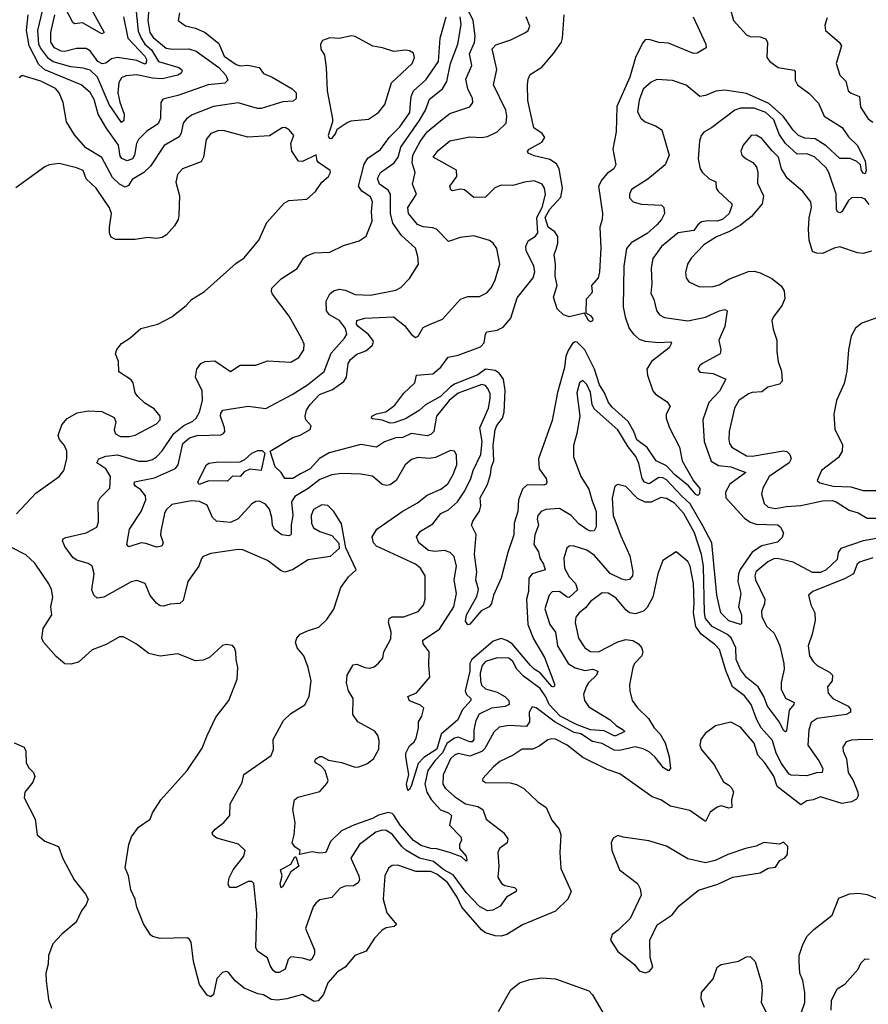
# Model space of a CAD drawing. Extents: x 1690054 to 1842981, y 782881 to 914114.
# Tile 352 of 656: x 1744553 to 1748911, y 903245 to 908300. Entities that reach past the tile are written whole.
import ezdxf

# ---------------------------------------------------------------- set-up
doc = ezdxf.new("R2010")
doc.units = 0

msp = doc.modelspace()

# ---------------------------------------------------------------- linework, layer by layer
at = {"layer": '0CON10XD'}
for points in [[(1745141.6, 908425), (1745161.7, 908241.7), (1745176.1, 908205), (1745196.2, 908175), (1745230.3, 908145), (1745265, 908085.7), (1745370.8, 908055), (1745384.2, 908045), (1745387.5, 908035), (1745382.5, 908025), (1745364.2, 908015), (1745285, 907997.1), (1745235, 907999.2), (1745155, 908017), (1745098.3, 908011.7), (1745075, 908000.9), (1745062, 907978), (1745057.3, 907925), (1745067, 907877), (1745089.1, 907815), (1745087.3, 907782.7), (1745075, 907772), (1745012.5, 907865), (1744953.2, 908005), (1744915, 908040.7), (1744878.5, 908051.5), (1744815, 908057.7), (1744725, 908083.6), (1744700.8, 908100.8), (1744660.3, 908155), (1744651.2, 908175), (1744646.3, 908245), (1744670.6, 908345)], [(1744920, 908355), (1744986.2, 908233.8), (1744975, 908226.7), (1744875, 908284.4), (1744835, 908279.5), (1744825.8, 908285), (1744764.7, 908404.7)], [(1747490.5, 905835), (1747513.7, 905775), (1747513, 905697), (1747503.4, 905676.6), (1747485, 905674.7), (1747465, 905681.9), (1747425, 905712.5), (1747384.6, 905755), (1747325, 905789.7), (1747255, 905784.6), (1747231.4, 905775), (1747213.2, 905755), (1747210, 905735), (1747217.1, 905705), (1747197.7, 905655), (1747193.2, 905605), (1747217.8, 905567.8), (1747224.8, 905535), (1747242.3, 905505), (1747250.9, 905475), (1747185, 905454.6), (1747167, 905433), (1747166.5, 905365), (1747155.6, 905325), (1747161.6, 905195), (1747190.7, 905120.7), (1747248.2, 905025), (1747300.4, 904885), (1747295, 904872.9), (1747285, 904876.7), (1747225, 904947.6), (1747195, 904965.2), (1747175.6, 904985), (1747082.3, 905095), (1747055, 905113.7), (1747025, 905123.2), (1746985, 905109.1), (1746874.1, 905015.9), (1746864.9, 904995.1), (1746864.6, 904955), (1746840.2, 904855), (1746846.9, 904835), (1746869.5, 904815), (1746869.6, 904805), (1746825, 904754.7), (1746802.5, 904705), (1746717.3, 904632.7), (1746695, 904554.2), (1746628.4, 904511.6), (1746598.9, 904481.1), (1746565, 904370), (1746555, 904347.5), (1746547, 904343), (1746538.8, 904375), (1746552, 904425), (1746535.3, 904515), (1746536.6, 904535), (1746555, 904571.9), (1746578.2, 904591.8), (1746588.3, 904611.7), (1746601.2, 904665), (1746600.5, 904695), (1746618.7, 904725), (1746627.7, 904765), (1746610.9, 904780.9), (1746555, 904802.7), (1746546.7, 904825), (1746590.6, 904845), (1746659.5, 904925), (1746653.2, 904985), (1746656.4, 905055), (1746625, 905095.6), (1746622.6, 905115), (1746709.6, 905170.4), (1746782.2, 905285), (1746795.3, 905354.7), (1746784.1, 905425), (1746795.4, 905495), (1746783.8, 905543.8), (1746762.9, 905565), (1746735, 905574.7), (1746685, 905570.2), (1746652.9, 905575), (1746603.5, 905615), (1746590, 905645), (1746610.6, 905675), (1746675, 905711.5), (1746715, 905764.5), (1746755, 905783.1), (1746800.9, 905825), (1746839.5, 905880.5), (1746870.2, 905945), (1746881.2, 905985), (1746921.5, 906068.5), (1746927.5, 906135), (1746915.2, 906205), (1746960.9, 906305), (1746969.5, 906355), (1746968.9, 906378.9), (1746957.3, 906407.3), (1746945, 906422.1), (1746926.3, 906426.3), (1746805, 906383.4), (1746758.4, 906345), (1746693.4, 906265), (1746679.6, 906185), (1746665, 906170.4), (1746645, 906164), (1746562.5, 906175), (1746521.2, 906155), (1746485, 906153.1), (1746426.8, 906133.2), (1746385.3, 906104.7), (1746305, 906118.9), (1746143, 906077), (1746092.3, 906047.7), (1746045, 905993.6), (1745995, 905968.6), (1745955, 905944.6), (1745913.8, 905943.8), (1745895.6, 905975.6), (1745864.3, 906005), (1745840, 906085), (1745955, 906155.6), (1745993.6, 906166.4), (1746045, 906196.7), (1746049.2, 906215), (1746023.1, 906245), (1746018.2, 906265), (1746025.9, 906295), (1746045, 906323.6), (1746093.3, 906375), (1746158.6, 906401.4), (1746217.4, 906442.6), (1746230.4, 906465), (1746239.5, 906535), (1746251.9, 906555), (1746285, 906583.3), (1746329.7, 906600.3), (1746363.1, 906626.9), (1746370, 906645), (1746366.4, 906655), (1746342.7, 906685), (1746290.8, 906725), (1746283.3, 906736.7), (1746283.7, 906756.3), (1746325, 906767.3), (1746473.3, 906775), (1746529.2, 906729.2), (1746565, 906683.1), (1746585, 906669.2), (1746600, 906675), (1746625, 906720), (1746657.5, 906735), (1746725, 906762), (1746816.9, 906865), (1746855, 906878.4), (1746915, 906879.5), (1746952.5, 906897.5), (1746975, 906925.7), (1746994.5, 906965), (1747019.5, 907045), (1747003.6, 907125), (1746985, 907151.9), (1746966.1, 907166.1), (1746885, 907189.6), (1746815, 907181.8), (1746755, 907161.1), (1746694, 907224), (1746675, 907231.5), (1746625, 907236.2), (1746595, 907249.2), (1746550.4, 907305), (1746546.5, 907335), (1746590.9, 907405), (1746569.5, 907455), (1746583.6, 907515), (1746567.8, 907565), (1746571.1, 907605), (1746609.6, 907675), (1746645, 907724.1), (1746705, 907774.2), (1746761.8, 907818.2), (1746865, 907852.2), (1746879.5, 907875), (1746878.5, 907895), (1746853.5, 907945), (1746844.7, 907995), (1746874.6, 908065), (1746863.3, 908125), (1746887.9, 908182.1), (1746891.9, 908215), (1746880.9, 908295), (1746838.1, 908385)], [(1745374.3, 908335), (1745366.2, 908295), (1745405, 908268.1), (1745455, 908256.7), (1745505, 908233.5), (1745575, 908178.2), (1745603.4, 908113.4), (1745665, 908070.7), (1745685, 908063.4), (1745725, 908066.9), (1745782, 908055), (1745805, 908023.4), (1745848.6, 908005), (1745952.5, 907945), (1745972.5, 907925), (1745972, 907895), (1745957.8, 907882.2), (1745905, 907878.4), (1745793.4, 907843.4), (1745773.7, 907843.7), (1745675, 907872.8), (1745547.5, 907855), (1745438.6, 907811.4), (1745409.7, 907790.3), (1745391.7, 907768.3), (1745382.4, 907717.6), (1745371.5, 907698.5), (1745295, 907653.6), (1745225, 907548.7), (1745191.2, 907515), (1745130.6, 907479.4), (1745111.5, 907448.5), (1745095, 907440.9), (1745065, 907455.2), (1745029.8, 907489.8), (1744975, 907591.8), (1744892.7, 907642.7), (1744835, 907708.1), (1744792.5, 907775), (1744776.1, 907875), (1744756.3, 907925), (1744737, 907947), (1744661.2, 907985), (1744565, 908013.1), (1744549.3, 908000.7)], [(1745216, 908355), (1745211.1, 908295), (1745220.4, 908235), (1745238.5, 908208.5), (1745305, 908153), (1745337.9, 908147.9), (1745420.9, 908150.9), (1745458.8, 908138.8), (1745575.3, 908055), (1745611.3, 908015), (1745621.1, 907988.9), (1745606.8, 907973.2), (1745521.2, 907965), (1745365, 907910), (1745288.5, 907891.5), (1745278.1, 907875), (1745275.9, 907794.1), (1745263.3, 907765), (1745205, 907726.9), (1745162.9, 907685), (1745152.7, 907665), (1745143, 907605), (1745132.8, 907585), (1745105, 907575.3), (1745076.7, 907586.7), (1745069, 907599), (1745059.8, 907655), (1744996.4, 907745), (1744955.6, 907815.6), (1744935, 907890), (1744915, 907926.2), (1744867.8, 907965), (1744682.2, 908042.2), (1744650.4, 908070.4), (1744601.5, 908165), (1744587.4, 908245), (1744595.8, 908325)], [(1748199.4, 908365), (1748218.8, 908295), (1748285, 908221.4), (1748305, 908214.4), (1748355, 908211.9), (1748385, 908201.2), (1748392.9, 908182.9), (1748390, 908105), (1748405.8, 908085), (1748448, 908055), (1748530, 908040), (1748534.6, 908034.6), (1748535, 907990), (1748546.9, 907965), (1748605, 907923.1), (1748655, 907871.5), (1748685, 907804.4), (1748777.1, 907747.1), (1748809, 907699), (1748854.5, 907655), (1748895.2, 907575), (1748899.6, 907525), (1748895, 907508.8), (1748885, 907511.9), (1748875.6, 907525), (1748870.8, 907555), (1748851.8, 907571.8), (1748817.9, 907587.9), (1748765, 907587.8), (1748695, 907652.2), (1748638.3, 907688.3), (1748585, 907691.4), (1748552.1, 907705), (1748525, 907732.5), (1748474.5, 907805), (1748399.5, 907869.5), (1748285, 907920.5), (1748175, 907938), (1748127.1, 907932.9), (1748075, 907910.4), (1748045, 907905.4), (1747975, 907964.4), (1747905, 907987.5), (1747825, 907992.9), (1747795, 907978.7), (1747755, 907942.9), (1747734, 907886), (1747725, 907827.5), (1747743.1, 907795), (1747765, 907775.6), (1747818, 907755), (1747850.8, 907735), (1747888.2, 907605), (1747867.8, 907555), (1747778.3, 907481.7), (1747695, 907427.5), (1747684.3, 907405), (1747684.3, 907385), (1747703.8, 907365), (1747745, 907352.2), (1747848.1, 907348.1), (1747861.2, 907335), (1747864, 907305), (1747849.4, 907275), (1747825, 907246.9), (1747775, 907203.1), (1747693.1, 907155), (1747669.6, 907125), (1747654.8, 907035), (1747652.4, 906825), (1747661.8, 906775), (1747682.7, 906715), (1747705.4, 906685), (1747735, 906660), (1747765, 906649.8), (1747835, 906641.9), (1747895.4, 906645.4), (1747900, 906640), (1747887.8, 906615), (1747796.9, 906545), (1747774.3, 906505), (1747776.9, 906475), (1747803.8, 906393.8), (1747818.1, 906378.1), (1747878.2, 906338.2), (1747894, 906315), (1747872.9, 906275), (1747873.3, 906255), (1747890, 906205), (1747942, 906105), (1747955.5, 906035), (1748012.6, 905932.6), (1748045, 905893.8), (1748044.3, 905865), (1748035, 905857.8), (1748025, 905862.3), (1747987.5, 905907.5), (1747915, 905964.8), (1747875, 906010), (1747821.8, 906035), (1747775, 906103.5), (1747722.5, 906142.5), (1747706.6, 906186.6), (1747677.1, 906237.1), (1747595, 906311), (1747577.5, 906335), (1747557, 906385), (1747530.7, 906425), (1747505.1, 906505), (1747455, 906605.3), (1747415.7, 906645), (1747405, 906646.5), (1747392.4, 906637.6), (1747371.6, 906605)], [(1745085.2, 908315), (1745108.7, 908205), (1745195, 908113.5), (1745203.9, 908095), (1745203, 908077), (1745195, 908071.3), (1745155, 908090.5), (1745055, 908105.2), (1745025, 908098.6), (1744995, 908076.2), (1744976.5, 908073.5), (1744953.6, 908085), (1744915, 908140.8), (1744895, 908152.2), (1744845, 908152.4), (1744785, 908137.2), (1744765, 908138.3), (1744731.9, 908155), (1744712.7, 908185), (1744713.3, 908235), (1744733.4, 908325)], [(1748935, 905536.5), (1748865, 905515.6), (1748854.3, 905505), (1748834.6, 905455.4), (1748791.7, 905431.7), (1748626.7, 905365), (1748603.8, 905345), (1748615, 905296.7), (1748635.6, 905255), (1748637.8, 905215), (1748623.1, 905145), (1748601.5, 905085), (1748609.1, 905035), (1748627.3, 905005), (1748647.8, 904985), (1748710.9, 904950.9), (1748726.7, 904935), (1748725.6, 904905), (1748701.9, 904875), (1748705, 904842.5), (1748728.6, 904815), (1748808.2, 904775), (1748820.2, 904760.2), (1748819.6, 904745), (1748797.5, 904732.5), (1748647.9, 904712.1), (1748618.4, 904691.6), (1748606.4, 904655), (1748600, 904575), (1748657.3, 904495), (1748676.9, 904455), (1748674.6, 904435.4), (1748645, 904433.6), (1748595, 904418.9), (1748515, 904421.9), (1748505, 904427.5), (1748465, 904481.8), (1748437.3, 904535), (1748419.8, 904599.8), (1748360.4, 904665), (1748338.5, 904705), (1748310.2, 904785), (1748275, 904829.4), (1748212.9, 904875), (1748179.5, 904959.5), (1748146.6, 905066.6), (1748122.7, 905092.7), (1748053.1, 905145), (1748024.4, 905185), (1748012.4, 905255), (1748017.5, 905305), (1748013.7, 905405), (1747996.1, 905495), (1747985, 905518.2), (1747925, 905568.8), (1747855, 905522.9), (1747829.6, 905455), (1747804.3, 905335), (1747775, 905281.5), (1747755.8, 905264.2), (1747715, 905250.5), (1747685.2, 905255.2), (1747665, 905270), (1747615, 905331.2), (1747575, 905355.5), (1747545, 905356.9), (1747485, 905312.9), (1747459.2, 905280.8), (1747425.3, 905254.7), (1747408.1, 905231.9), (1747404.7, 905205), (1747422.5, 905125), (1747455, 905075.5), (1747485, 905056.9), (1747525, 905054.2), (1747625, 905106.7), (1747665, 905117.5), (1747702.2, 905112.2), (1747730.8, 905095), (1747747, 905077), (1747752.2, 905055), (1747747.8, 905035), (1747711.1, 904995), (1747701.8, 904975), (1747684.2, 904885), (1747685.8, 904855), (1747698.6, 904805), (1747725, 904767.5), (1747781.9, 904711.9), (1747811.6, 904665), (1747842.6, 904632.6), (1747867.4, 904587.4), (1747889.1, 904515), (1747894.3, 904455.7), (1747885, 904444.4), (1747859.1, 904459.1), (1747813.9, 904515), (1747785, 904541.2), (1747755, 904556.7), (1747713.6, 904566.4), (1747632.4, 904547.6), (1747605, 904549.5), (1747545, 904584.8), (1747495, 904594), (1747435, 904633.3), (1747400.8, 904640.9), (1747303.4, 904693.4), (1747205, 904767.5), (1747185, 904771.9), (1747169.6, 904745), (1747171.6, 904695), (1747155, 904672.2), (1747065, 904676.1), (1747015, 904668.2), (1746987.8, 904642.2), (1746941.3, 904558.7), (1746926.5, 904543.5), (1746865, 904519.6), (1746805, 904532.1), (1746785, 904524.6), (1746766, 904505), (1746727.1, 904422.9), (1746725.4, 904375), (1746737.7, 904355), (1746785, 904311.8), (1746842.5, 904275), (1746905, 904260), (1746931.1, 904245), (1746948, 904195), (1747037.6, 904127.6), (1747059.6, 904095), (1747056.2, 904075), (1747017.3, 904045), (1747008.2, 904025), (1747012.8, 903955), (1747008.5, 903898.5), (1747027.5, 903865), (1747044.7, 903854.7), (1747094.8, 903844.8), (1747104.2, 903835), (1747102.4, 903825), (1747053.3, 903795), (1747020.2, 903749.7), (1746982, 903728), (1746955, 903725.3), (1746915, 903748.1), (1746845, 903819.2), (1746779.2, 903909.2), (1746731.6, 903935), (1746678.6, 903978.6), (1746606.1, 903996.1), (1746536.5, 904036.5), (1746514.8, 904055), (1746465, 904118.1), (1746435, 904137.5), (1746415, 904139.7), (1746381.9, 904128.1), (1746298.7, 904065), (1746254.1, 903995), (1746294.6, 903905), (1746297.3, 903885), (1746291.1, 903868.9), (1746267.3, 903852.7), (1746225, 903851.8), (1746197.8, 903842.2), (1746156.6, 903793.4), (1746095, 903780.8), (1746073.8, 903765), (1746060.8, 903745), (1746020.9, 903635), (1746066.8, 903525), (1746066.8, 903505), (1746055, 903478), (1746045, 903469.4), (1746005, 903482.5), (1745945, 903488.2), (1745931.4, 903475), (1745916.7, 903425), (1745885, 903408.2), (1745868.7, 903408.7), (1745855, 903419.2), (1745838.4, 903445), (1745825, 903484), (1745776.5, 903516.5), (1745765.6, 903535), (1745771.2, 903715), (1745755, 903865.8), (1745745, 903875.4), (1745725.4, 903875.4), (1745665, 903845.3), (1745630, 903845), (1745622.9, 903862.9), (1745628.2, 903895), (1745649.6, 903935), (1745704.4, 904005), (1745710, 904035), (1745677.1, 904067.1), (1745565, 904098), (1745545, 904113.3), (1745541.2, 904125), (1745556.2, 904145), (1745601.2, 904178.8), (1745631.4, 904215), (1745634.3, 904275), (1745696.2, 904383.8), (1745704.3, 904425), (1745845, 904523.3), (1745855.9, 904554.1), (1745854, 904605), (1745907.3, 904702.7), (1745945, 904737.8), (1746016.6, 904783.4), (1746040, 904825), (1746050, 904905), (1746034.2, 904975), (1746012.9, 905035), (1745978.6, 905075), (1745970, 905105), (1745975.8, 905125), (1745993.8, 905145), (1746031.7, 905161.7), (1746089.3, 905180.7), (1746129.4, 905220.6), (1746165.6, 905274.4), (1746202.9, 905385), (1746240.9, 905439.1), (1746280, 905475), (1746228.3, 905588.3), (1746205, 905712.5), (1746166, 905775), (1746135, 905805.7), (1746105, 905809.4), (1746061.9, 905785), (1746050.4, 905755), (1746050.9, 905715), (1746061.7, 905691.7), (1746095, 905672.2), (1746155, 905652), (1746192, 905612), (1746193.8, 905585), (1746146.6, 905543.4), (1746035, 905526.4), (1745954.2, 905475), (1745915, 905464.5), (1745895, 905470.6), (1745825, 905524.3), (1745699.1, 905579.1), (1745675, 905580.6), (1745535, 905559.4), (1745495, 905544), (1745485.7, 905534.3), (1745472.2, 905495), (1745415.5, 905415), (1745392.1, 905317.9), (1745375, 905303.3), (1745325, 905298.6), (1745291.4, 905288.6), (1745275, 905291.1), (1745255, 905304.5), (1745223.5, 905343.5), (1745197.5, 905405), (1745155, 905420.6), (1745125, 905414.4), (1744985, 905335.6), (1744950.9, 905330.9), (1744932.9, 905345), (1744923.7, 905373.7), (1744934.6, 905455), (1744925, 905494), (1744905, 905507.5), (1744846.7, 905525), (1744827.2, 905537.2), (1744784.4, 905595), (1744772, 905625), (1744776.7, 905635), (1744789.1, 905640.9), (1744895, 905666.4), (1744948.6, 905695), (1744957.4, 905722.6), (1744955.6, 905825), (1744965.4, 905844.6), (1744995.4, 905874.6), (1745015.8, 905895), (1745019.6, 905955), (1744994.6, 905995), (1744948.5, 906025), (1744958.7, 906045), (1744995, 906059.2), (1745055, 906066.1), (1745165, 906033.7), (1745205, 906033.6), (1745235, 906042.1), (1745256.2, 906055), (1745285, 906086.2), (1745344.2, 906175.8), (1745395, 906216.4), (1745441.5, 906238.5), (1745458.7, 906255), (1745476.5, 906285), (1745491.5, 906345), (1745489.2, 906395), (1745456.2, 906465), (1745463.3, 906505), (1745483.3, 906535), (1745505.8, 906545.8), (1745555, 906548), (1745635, 906493.8), (1745684.3, 906525.7), (1745765, 906527.1), (1745825, 906549.4), (1745945, 906542.1), (1745985.6, 906565), (1746012.2, 906605), (1746014.4, 906635), (1746002.3, 906662.3), (1745937.2, 906777.2), (1745851.3, 906891.3), (1745845.8, 906905), (1745848.3, 906921.7), (1745895, 906968.8), (1745977.1, 907022.9), (1746010, 907075), (1746025, 907087.1), (1746065, 907102.2), (1746145, 907105.6), (1746215, 907140), (1746295.5, 907164.5), (1746331.4, 907188.6), (1746362.5, 907265), (1746359.1, 907315), (1746365.5, 907365), (1746355, 907390.6), (1746310, 907420), (1746292.1, 907445), (1746321.3, 907558.7), (1746340.9, 907589.1), (1746405, 907633.5), (1746450.5, 907695), (1746505, 907750.6), (1746555.9, 907824.1), (1746559.3, 907869.3), (1746563, 907905), (1746575, 907934.6), (1746639, 907991), (1746703.8, 908085), (1746711.8, 908205), (1746742.9, 908315)], [(1747348.3, 905028.3), (1747370.4, 904995), (1747405, 904972.2), (1747455, 904958.8), (1747496.5, 904966.5), (1747521.8, 904955), (1747514.7, 904935), (1747473.9, 904896.1), (1747461.8, 904875), (1747449.1, 904835), (1747453.6, 904805), (1747475, 904772.1), (1747584.5, 904705), (1747615.9, 904675.9), (1747651.2, 904655), (1747660, 904645), (1747615, 904623.5), (1747605, 904623), (1747555, 904648.9), (1747485, 904653.5), (1747415, 904679.9), (1747329.1, 904725), (1747271.5, 904785), (1747255, 904823.2), (1747225, 904866.6), (1747139.9, 904929.9), (1747106.2, 904965), (1747085, 905005.4), (1747065, 905021.8), (1747005, 905024.6), (1746945, 905004.7), (1746928.4, 904985), (1746917.2, 904945), (1746919.8, 904905), (1746924.4, 904884.4), (1746945.2, 904865.2), (1747005, 904847.8), (1747044.6, 904825), (1747064.6, 904805), (1747066.2, 904785), (1747046.2, 904773.8), (1746975, 904764.8), (1746912.7, 904735), (1746895, 904702), (1746884.8, 904655), (1746885.2, 904605), (1746877.1, 904592.9), (1746865, 904591.8), (1746805, 904616.7), (1746785, 904611.9), (1746746.5, 904583.5), (1746723.5, 904536.5), (1746684, 904495), (1746648.1, 904445), (1746633.1, 904375), (1746643.1, 904335), (1746666.6, 904296.6), (1746713.8, 904243.8), (1746755, 904228.8), (1746770.9, 904215), (1746760.9, 904165), (1746819.1, 904105), (1746822.6, 904087.4), (1746812.1, 904065), (1746812.1, 904045), (1746845.3, 904005), (1746850, 903985), (1746845, 903980), (1746821.5, 904001.5), (1746765, 904022.9), (1746695, 904043.9), (1746664, 904045), (1746615, 904060.9), (1746575, 904085.3), (1746506, 904165), (1746475, 904215.8), (1746465, 904225.2), (1746445, 904230.5), (1746395, 904216.3), (1746365, 904198.7), (1746272.8, 904167.2), (1746204.8, 904135.2), (1746149.8, 904080.2), (1746125, 904023.8), (1746095, 904020.3), (1746055, 904028), (1745990, 904015), (1745992.5, 904035), (1745965, 904053.3), (1745951.4, 904075), (1745962.9, 904115), (1745967, 904177), (1745956.2, 904245), (1745963.8, 904295), (1745981.1, 904308.9), (1746095, 904338), (1746130.7, 904379.3), (1746136.4, 904393.6), (1746121.1, 904445), (1746098.8, 904468.8), (1746071.2, 904485), (1746068.6, 904495), (1746074.4, 904505), (1746095, 904517.8), (1746105, 904517.1), (1746139.1, 904499.1), (1746205, 904486.5), (1746275, 904462.5), (1746295, 904463.5), (1746335, 904479.4), (1746369.2, 904505), (1746397.1, 904555), (1746398.8, 904598.8), (1746392, 904625), (1746377, 904647), (1746288.8, 904695), (1746263.3, 904733.3), (1746264.6, 904815), (1746241.8, 904855), (1746230.7, 904895), (1746235.3, 904934.7), (1746265, 904988.8), (1746285, 904992), (1746325, 904974), (1746351.2, 904971.2), (1746372.7, 904977.3), (1746395, 904996), (1746417.2, 905022.8), (1746422.9, 905055), (1746458.7, 905121.3), (1746460.9, 905155), (1746447.1, 905205), (1746450, 905225), (1746465.4, 905234.6), (1746526.1, 905233.9), (1746599.1, 905260.9), (1746626, 905294), (1746635.4, 905325.4), (1746634.4, 905445), (1746611.9, 905485), (1746584.7, 905504.7), (1746385, 905596.7), (1746369.1, 905615), (1746363.6, 905645), (1746387.1, 905685), (1746517.5, 905775), (1746595, 905818.9), (1746645, 905858.2), (1746715, 905890.4), (1746752.1, 905917.9), (1746779.4, 905965), (1746797.2, 906015), (1746795.9, 906065.9), (1746785, 906085.7), (1746765, 906088.9), (1746687.5, 906052.5), (1746655, 906047.8), (1746597.3, 906052.7), (1746565, 906041.8), (1746532.3, 906015), (1746486.1, 905933.9), (1746455, 905911.5), (1746435, 905908.2), (1746415, 905913.5), (1746365, 905955.7), (1746305, 905967.5), (1746205, 905970.4), (1746155, 905963.1), (1746095, 905939.3), (1746035, 905893), (1745965, 905852.2), (1745949, 905825), (1745955.2, 905755), (1745946.5, 905706.5), (1745947.1, 905662.9), (1745945.4, 905654.6), (1745935, 905649.5), (1745899.2, 905655), (1745862.2, 905682.2), (1745851.2, 905705), (1745847.5, 905745), (1745835, 905787.8), (1745815, 905813.1), (1745785, 905828.1), (1745765, 905826.7), (1745745.4, 905814.6), (1745675, 905737.3), (1745635, 905718.8), (1745563.8, 905725), (1745543.8, 905743.8), (1745515, 905807.5), (1745476.1, 905826.1), (1745435, 905829.7), (1745335, 905810.2), (1745305, 905784), (1745296, 905765), (1745277.1, 905675), (1745276.2, 905655), (1745289.4, 905615), (1745282.4, 905597.6), (1745255, 905592.1), (1745201.3, 905611.3), (1745175.9, 905614.1), (1745112.9, 905592.9), (1745102.5, 905605), (1745116.9, 905685), (1745177.4, 905775), (1745199.8, 905835), (1745198.3, 905855), (1745175, 905885.9), (1745147.5, 905905), (1745140, 905915), (1745142, 905928), (1745245, 905948.3), (1745353.6, 905996.4), (1745366.1, 906015), (1745390.9, 906125), (1745425, 906153.1), (1745465, 906165.3), (1745585, 906168.6), (1745598.8, 906175), (1745605.7, 906185), (1745604.4, 906205), (1745583.5, 906265), (1745585, 906280), (1745595.3, 906294.7), (1745726.4, 906316.4), (1745816.8, 906303.2), (1745951.4, 906375), (1746031.3, 906425), (1746116.7, 906493.3), (1746152.6, 906587.4), (1746220.8, 906665), (1746233.7, 906685), (1746225.8, 906715), (1746195.4, 906755.4), (1746144.2, 906784.2), (1746129.1, 906805), (1746126.2, 906855), (1746145, 906892.5), (1746165, 906907.1), (1746195, 906916.9), (1746225, 906911.5), (1746275, 906888.6), (1746355, 906885.3), (1746485, 906911.5), (1746509.4, 906925), (1746555, 906972), (1746600.8, 907045), (1746597.8, 907085), (1746585, 907126.9), (1746512.8, 907192.8), (1746469.3, 907255), (1746457.5, 907305), (1746456.5, 907405), (1746444.7, 907425), (1746400.8, 907455), (1746390.6, 907485), (1746405, 907514.6), (1746476.8, 907565), (1746496.5, 907595), (1746510.2, 907645), (1746605, 907780), (1746636.6, 907835), (1746657.7, 907892.3), (1746724.7, 907945), (1746747.2, 907982.8), (1746765.5, 908075), (1746802.1, 908175), (1746819.3, 908275), (1746814.9, 908315)], [(1747371.6, 906605), (1747357.9, 906572.1), (1747350.2, 906515), (1747314.1, 906385.9), (1747287.9, 906242.1), (1747216.6, 906045), (1747220, 905995), (1747256.7, 905945), (1747260.8, 905925), (1747256, 905915), (1747245, 905911.1), (1747158.8, 905911.2), (1747135, 905889.5), (1747113.9, 905835), (1747110.6, 905775), (1747092.5, 905715), (1747091.2, 905655), (1747060, 905565), (1747025, 905433.3), (1746986, 905345), (1746976.6, 905303.4), (1746964.3, 905285.7), (1746923.3, 905265), (1746865, 905197.5), (1746855, 905192.5), (1746841.9, 905211.9), (1746846.8, 905245), (1746900.5, 905339.5), (1746909.7, 905375), (1746895.7, 905425), (1746901.1, 905465), (1746887.7, 905555), (1746897.1, 905657.1), (1746872.7, 905705), (1746879.6, 905725), (1746913.7, 905776.3), (1746920.6, 905805), (1746918.4, 905845), (1746956.1, 905913.9), (1746971.2, 905965), (1746976.6, 906005), (1746988.5, 906035), (1746984.6, 906115), (1746995.2, 906195), (1747002.9, 906217.1), (1747033.1, 906255), (1747041.6, 906285), (1747046.7, 906396.7), (1747037.4, 906455), (1747015.7, 906485.7), (1746995, 906499.4), (1746945, 906505.4), (1746905, 906477.2), (1746789, 906431), (1746764.8, 906415), (1746713.3, 906365), (1746637.3, 906322.7), (1746605, 906293.6), (1746535, 906250.9), (1746475, 906230.4), (1746455, 906229.2), (1746415, 906244.2), (1746365, 906251.4), (1746360, 906255), (1746362, 906265), (1746385, 906276.9), (1746433, 906287), (1746479.4, 906320.6), (1746525, 906381.9), (1746582.2, 906435), (1746590, 906475), (1746675, 906482), (1746715, 906515.4), (1746753.3, 906566.7), (1746805, 906577.9), (1746919.9, 906620.1), (1746938.2, 906641.8), (1746944.6, 906685.4), (1746952.1, 906697.9), (1747005, 906705.6), (1747035, 906721.4), (1747075, 906767.5), (1747107.5, 906872.5), (1747189.6, 906975), (1747197.7, 907005), (1747193.8, 907033.8), (1747154.6, 907115), (1747151.5, 907135), (1747163.3, 907165), (1747202, 907188), (1747214.1, 907205.9), (1747208.3, 907285), (1747235.6, 907335), (1747253.3, 907403.3), (1747248.2, 907435), (1747235.5, 907455), (1747195, 907473.1), (1747145, 907466.1), (1747085, 907448.2), (1747025, 907450.5), (1746992.7, 907437.3), (1746945, 907388.6), (1746885, 907387.5), (1746836.4, 907426.4), (1746815, 907429.5), (1746775, 907421.1), (1746766.4, 907426.4), (1746762.7, 907445), (1746798.2, 907495), (1746796.9, 907526.9), (1746676.9, 907595), (1746702.2, 907627.8), (1746761.8, 907678.2), (1746865, 907699.2), (1746924.6, 907694.6), (1746955, 907699.6), (1747005.6, 907725), (1747050.6, 907769.4), (1747054.6, 907805), (1747049.4, 907835), (1746985.5, 907965), (1747004, 908045), (1746980, 908150), (1746998.5, 908171.5), (1747075, 908196.2), (1747151.2, 908235), (1747163.8, 908245), (1747173.3, 908266.7), (1747153.1, 908315)], [(1748011.5, 908315), (1748076.2, 908175), (1748077.5, 908155), (1748032.5, 908127.5), (1748013.6, 908126.4), (1747885, 908180), (1747835, 908182.7), (1747785, 908198.5), (1747765, 908195.7), (1747750.5, 908179.5), (1747715.9, 908105), (1747685.9, 908005), (1747620.3, 907855), (1747616.6, 907723.4), (1747599.3, 907635), (1747614.5, 907555), (1747603.6, 907535), (1747569.5, 907510.5), (1747541.7, 907478.3), (1747526.1, 907445), (1747545.6, 907304.4), (1747544.2, 907275), (1747532.5, 907235), (1747537, 907127), (1747530, 907005), (1747524, 906975), (1747490, 906935), (1747493.3, 906905), (1747488.8, 906895), (1747462.5, 906865), (1747460, 906795), (1747485, 906782), (1747495.6, 906765), (1747495, 906753.3), (1747485, 906749.4), (1747474.5, 906755), (1747453, 906793), (1747375, 906774.3), (1747345, 906785.4), (1747312.7, 906815), (1747294.5, 906875), (1747312.3, 906935), (1747302.7, 906982.7), (1747304.8, 907044.8), (1747297.5, 907095), (1747307.5, 907122.5), (1747317.2, 907152.8), (1747316.6, 907186.6), (1747301.6, 907211.6), (1747267.2, 907235), (1747251.6, 907285), (1747275, 907327.6), (1747331.1, 907388.9), (1747341.2, 907435), (1747323.4, 907535), (1747310.2, 907560.2), (1747275, 907581.6), (1747195, 907601.1), (1747163.3, 907615), (1747160, 907625), (1747170, 907635), (1747235, 907670.8), (1747250, 907695), (1747236.4, 907716.4), (1747194, 907745), (1747162.9, 907885), (1747160.6, 907965), (1747164.3, 907995), (1747175, 908018), (1747235, 908055.8), (1747295, 908125.7), (1747335, 908184.7), (1747341.2, 908205), (1747349.8, 908325)], [(1748700.3, 908309.7), (1748688.3, 908271.7), (1748691.2, 908245), (1748762, 908185), (1748772.9, 908165), (1748745.6, 908075.6), (1748765.4, 908015.4), (1748795.6, 907985), (1748807.1, 907935), (1748822.6, 907922.6), (1748866, 907905), (1748870.8, 907850.8), (1748910.2, 907790.2), (1748935, 907773.6)], [(1746155, 907690), (1746175, 907713.3), (1746182.9, 907737.1), (1746235, 907771.9), (1746255, 907780), (1746345, 907788.9), (1746395.9, 907824.1), (1746428.7, 907865), (1746462.2, 907975), (1746568.1, 908075), (1746580, 908105), (1746575, 908128), (1746555, 908140), (1746535, 908142.9), (1746475, 908136), (1746415.6, 908155.6), (1746366.4, 908163.6), (1746275, 908213.8), (1746257.3, 908217.3), (1746193.9, 908203.9), (1746145, 908207.5), (1746107.3, 908192.7), (1746098, 908175), (1746099.3, 908149.3), (1746118.3, 908118.3), (1746127.1, 908055), (1746131.6, 907935), (1746158.8, 907791.2), (1746159.2, 907775), (1746137.5, 907705), (1746141.7, 907691.7), (1746155, 907690)], [(1748915, 907350.9), (1748895, 907378.8), (1748875, 907387.4), (1748824.8, 907385.2), (1748809, 907371), (1748775, 907314), (1748765, 907308.6), (1748752.7, 907312.7), (1748746.9, 907325), (1748745.3, 907405), (1748708.4, 907515), (1748695, 907538.7), (1748635, 907595.9), (1748595, 907611.1), (1748545, 907610), (1748485, 907664.8), (1748452.8, 907712.8), (1748425.9, 907785), (1748385, 907823.8), (1748325, 907845.7), (1748255, 907845.3), (1748225, 907834.6), (1748105.8, 907744.2), (1748067, 907723), (1748053.1, 907705), (1748043.9, 907676.1), (1748036.9, 907585), (1748047.5, 907535), (1748059.4, 907515), (1748091.5, 907485), (1748127.3, 907467.3), (1748130.4, 907435), (1748139.3, 907419.3), (1748209.4, 907355), (1748210, 907345), (1748196, 907305), (1748161.9, 907275), (1748135, 907265.9), (1748087.7, 907267.7), (1748055, 907261.4), (1748035, 907247.3), (1748015, 907218.3), (1747933.7, 907206.3), (1747848.6, 907135), (1747805.2, 907074.7), (1747796.2, 907025), (1747799.3, 906945), (1747794.7, 906895), (1747809.6, 906865), (1747822.5, 906807.5), (1747839.4, 906785), (1747865, 906770.9), (1747985, 906754.1), (1748075, 906773.5), (1748145, 906806.1), (1748175, 906811.4), (1748185.6, 906805.6), (1748173.8, 906725), (1748143.1, 906655), (1748154.1, 906605), (1748150.4, 906585), (1748058.8, 906535), (1748046.2, 906525), (1748036.2, 906505), (1748045, 906490), (1748113.7, 906483.7), (1748178.6, 906455), (1748146.7, 906393.3), (1748092, 906335), (1748061.2, 906245), (1748068.4, 906135), (1748104.2, 906034.2), (1748141.2, 906011.2), (1748205, 906003.7), (1748281.2, 905975), (1748199.3, 905915), (1748177.1, 905875), (1748179.5, 905845), (1748275, 905740.4), (1748305, 905720.4), (1748335, 905709.7), (1748446, 905706), (1748460.2, 905695), (1748475.2, 905665), (1748468.5, 905641.5), (1748445, 905617.8), (1748365, 905598), (1748314.5, 905565.5), (1748252.8, 905477.2), (1748244, 905455), (1748240.8, 905415), (1748256.4, 905355), (1748244.6, 905285), (1748259.3, 905245), (1748259.8, 905200.2), (1748255, 905195.8), (1748195, 905214.3), (1748154.2, 905255), (1748132.5, 905345), (1748108, 905615), (1748060.7, 905700.7), (1747995.8, 905815), (1747950.8, 905855), (1747875, 905938.5), (1747855, 905948.8), (1747835, 905950), (1747785, 905916.3), (1747761.6, 905925), (1747749.8, 905945), (1747732, 906022), (1747717.2, 906057.2), (1747677.8, 906107.8), (1747625, 906194), (1747502.7, 906302.7), (1747493.5, 906325), (1747485, 906386), (1747465, 906427.1), (1747445, 906446.9), (1747427.8, 906435), (1747414, 906385), (1747429.5, 906265), (1747414.6, 906175.4), (1747396.6, 906113.4), (1747396.5, 906055), (1747434.6, 905955), (1747475, 905890), (1747490.5, 905835)], [(1744537.2, 905762.8), (1744635, 905869.5), (1744754.8, 905955.2), (1744779.1, 905985), (1744795.5, 906045), (1744794.5, 906084.5), (1744783.2, 906113.2), (1744758, 906145), (1744750, 906165), (1744769.5, 906220.5), (1744797, 906253), (1744847.7, 906282.3), (1744905, 906291.4), (1744975, 906288), (1745038.3, 906258.3), (1745046.2, 906235), (1745038.8, 906195), (1745045, 906173.3), (1745070.3, 906160.3), (1745115, 906159.5), (1745145, 906166.7), (1745256, 906225), (1745274, 906245), (1745274, 906264), (1745242.7, 906302.7), (1745195, 906331.2), (1745158.8, 906365), (1745146.2, 906385), (1745135.8, 906435), (1745125, 906451.2), (1745061.7, 906491.7), (1745059.4, 906545), (1745044.4, 906585), (1745052.4, 906607.6), (1745075, 906638), (1745118, 906665), (1745175.4, 906714.6), (1745263, 906737), (1745335, 906774.4), (1745407.4, 906832.6), (1745435, 906863.8), (1745501.2, 906905), (1745662.2, 907047.8), (1745705, 907077.5), (1745781.7, 907168.3), (1745821.5, 907258.5), (1745911.4, 907358.6), (1745935, 907371.4), (1746028.3, 907378.3), (1746072.7, 907417.3), (1746105, 907466), (1746138, 907495), (1746149.2, 907515), (1746147.5, 907525), (1746086.9, 907566.9), (1746080, 907575), (1746075, 907606.7), (1746005, 907571.2), (1745984.3, 907574.3), (1745951.2, 907625), (1745946, 907665), (1745960, 907705), (1745936.7, 907735), (1745915.7, 907745.7), (1745900, 907745), (1745835, 907703.1), (1745725, 907696.9), (1745605, 907728.9), (1745575, 907731.4), (1745535, 907715.8), (1745510.8, 907685), (1745496.9, 907595), (1745485, 907570.8), (1745388.8, 907535), (1745363.3, 907505), (1745354.3, 907465), (1745373.3, 907395), (1745370.4, 907295), (1745365.9, 907274.1), (1745347.6, 907242.4), (1745306.2, 907195), (1745285, 907182), (1745255, 907176), (1745211.2, 907181.2), (1745145, 907171.1), (1745045, 907172.2), (1745022.9, 907182.9), (1745014.6, 907204.6), (1745014.4, 907235), (1745024.2, 907305), (1745014.4, 907334.4), (1744945.7, 907435), (1744895, 907483.3), (1744878.8, 907525), (1744845, 907540), (1744755, 907561.5), (1744705, 907554.4), (1744682, 907545), (1744533, 907437)], [(1748928, 907112), (1748885, 907099.4), (1748855, 907102.2), (1748765, 907133.1), (1748735, 907127.1), (1748675, 907100), (1748645, 907100.5), (1748625, 907110), (1748607.9, 907167.9), (1748603.5, 907225), (1748608, 907282), (1748620, 907335), (1748615.4, 907365), (1748575, 907417.5), (1748495, 907486), (1748464.6, 907534.6), (1748450, 907595), (1748417.4, 907627.4), (1748365, 907690), (1748335, 907707.5), (1748310, 907705), (1748268, 907655), (1748256, 907625), (1748261.2, 907605), (1748283.8, 907585), (1748317.3, 907567.3), (1748337.1, 907545), (1748342.9, 907515), (1748341.3, 907461.3), (1748371.9, 907395), (1748365.6, 907355), (1748310.8, 907289.2), (1748255.2, 907244.8), (1748198.1, 907211.9), (1748131.9, 907185), (1748066.7, 907143.3), (1748000.6, 907075), (1747981.9, 907045), (1747972.1, 907002.1), (1747976, 906975), (1747990, 906955), (1748040.7, 906930.7), (1748065, 906927.8), (1748115, 906930.5), (1748145, 906938.8), (1748195, 906967.8), (1748295, 907006.5), (1748325, 907008.2), (1748355, 907001.2), (1748415, 906971.5), (1748463.8, 906933.8), (1748478.6, 906908.6), (1748481.5, 906868.5), (1748468.1, 906835), (1748424, 906775), (1748416, 906755), (1748421.7, 906711.7), (1748441.4, 906655), (1748441.4, 906595), (1748448.6, 906545), (1748464.4, 906495), (1748469.4, 906445), (1748455, 906429.4), (1748395, 906413.8), (1748365, 906389.7), (1748315, 906385.8), (1748295, 906378.4), (1748246.5, 906345), (1748223.4, 906305), (1748196.7, 906185), (1748194.6, 906145), (1748197.7, 906125), (1748210, 906105), (1748285, 906061.2), (1748315, 906059.8), (1748475, 906086.8), (1748492.3, 906082.3), (1748507.8, 906067.8), (1748515.6, 906045), (1748504.5, 906025), (1748402, 905955), (1748369.1, 905895), (1748362.5, 905865), (1748376, 905816), (1748397.5, 905797.5), (1748435, 905790.2), (1748491, 905801), (1748565, 905805.6), (1748675, 905829.6), (1748725, 905831.1), (1748745.5, 905825.5), (1748812.6, 905782.6), (1748859, 905769), (1748905, 905741.3), (1749055, 905741.5)], [(1748955, 906769.2), (1748878.3, 906741.7), (1748845, 906716.7), (1748823.8, 906675), (1748810, 906605), (1748800.8, 906495), (1748787, 906433), (1748747.5, 906345), (1748734.2, 906275), (1748738.3, 906198.3), (1748777.8, 906117.8), (1748777.3, 906085), (1748757.6, 906052.4), (1748670, 905985), (1748649.2, 905935), (1748662.3, 905922.3), (1748730, 905905), (1748821.3, 905901.3), (1748885, 905882.2), (1748952.7, 905882.7)], [(1745475, 905914.5), (1745468, 905925), (1745481.1, 905955), (1745512.9, 906015), (1745525, 906022.5), (1745561.5, 906028.5), (1745685, 906030), (1745708.3, 906041.7), (1745745, 906074), (1745775, 906088), (1745798, 906088), (1745812.5, 906075), (1745792.5, 905985), (1745735, 905992.2), (1745705, 905979.4), (1745685, 905954), (1745645, 905956.2), (1745619.8, 905930.2), (1745525, 905932), (1745475, 905914.5)], [(1748953.8, 905636.2), (1748885, 905625.1), (1748769.5, 905585), (1748756.9, 905565), (1748750.8, 905529.2), (1748695, 905475.3), (1748665, 905461.5), (1748625, 905462.2), (1748525.2, 905515.2), (1748445, 905534.4), (1748425, 905531.9), (1748395, 905515.9), (1748334.1, 905465), (1748327.9, 905445), (1748332.4, 905425), (1748380.4, 905325), (1748378.6, 905301.4), (1748363.2, 905263.2), (1748365, 905236.2), (1748387.3, 905187.3), (1748425, 905151.4), (1748438.5, 905128.5), (1748456.9, 905085), (1748477.3, 904995), (1748478.9, 904965), (1748463.1, 904896.9), (1748463.4, 904863.4), (1748485, 904817.5), (1748530, 904795), (1748528.5, 904785), (1748504.2, 904755.8), (1748490.7, 904649.3), (1748485, 904643.3), (1748475, 904651.5), (1748455, 904694.4), (1748392.7, 904775), (1748374.2, 904825), (1748344.6, 904875), (1748285, 904923.3), (1748255, 904963.8), (1748232.9, 905015), (1748231.4, 905075), (1748206.3, 905126.3), (1748185.1, 905145.1), (1748108.7, 905185), (1748074.8, 905225), (1748069.2, 905255), (1748065.1, 905494.9), (1748054.5, 905555), (1748018.4, 905665), (1747964, 905765), (1747915, 905817.1), (1747875, 905842.5), (1747845, 905847.1), (1747796.2, 905823.8), (1747765, 905823.6), (1747725, 905842.5), (1747665, 905902.9), (1747625, 905914), (1747608.8, 905905), (1747596.2, 905843.8), (1747600.8, 905755), (1747639.8, 905649.7), (1747686.7, 905546.7), (1747702.5, 905465), (1747700, 905445), (1747684.4, 905425.6), (1747665, 905421.9), (1747645, 905427.5), (1747585, 905457.5), (1747505, 905549.5), (1747465, 905576.7), (1747395, 905599.1), (1747375, 905596.7), (1747363.2, 905586.8), (1747347.1, 905535), (1747350, 905485), (1747375, 905440), (1747406.5, 905405), (1747417.3, 905372.8), (1747375, 905334.3), (1747365, 905335.3), (1747325, 905364.7), (1747288.1, 905361.9), (1747272.5, 905345), (1747249.1, 905275), (1747275.6, 905195.6), (1747303.9, 905155), (1747315.3, 905085), (1747348.3, 905028.3)], [(1748933.8, 904603.8), (1748857.4, 904602.6), (1748825, 904601.8), (1748796.6, 904593.4), (1748780, 904565), (1748781.1, 904545), (1748799.2, 904505), (1748807.3, 904435), (1748833.8, 904393.8), (1748857.3, 904335), (1748858.2, 904315), (1748851.2, 904298.8), (1748825.3, 904284.7), (1748775, 904275.5), (1748665, 904310.3), (1748628, 904295), (1748595, 904289.7), (1748565, 904268.4), (1748442.5, 904362.5), (1748425, 904417.1), (1748379.6, 904485), (1748344, 904524), (1748324, 904585), (1748255, 904668.1), (1748205, 904694.2), (1748125.9, 904674.1), (1748074, 904635), (1748051.2, 904605), (1748046.2, 904575), (1748053.3, 904555), (1748120, 904475), (1748167.8, 904387.8), (1748195, 904369.5), (1748210.5, 904355), (1748218.5, 904335), (1748208.8, 904295), (1748210.9, 904255), (1748195, 904251.8), (1748155, 904263.9), (1748135, 904256.4), (1748098.9, 904231.1), (1748075, 904182.9), (1747995, 904240.5), (1747895, 904263.1), (1747845, 904294.3), (1747800.9, 904310.9), (1747635, 904427.8), (1747570.6, 904450.6), (1747445, 904512.5), (1747365, 904576.2), (1747305, 904605.5), (1747285, 904608.1), (1747265, 904603.1), (1747220.2, 904569.8), (1747188.8, 904555), (1747133.5, 904555), (1747087.8, 904525), (1747018.2, 904491.8), (1746985.6, 904465), (1746931.2, 904405), (1746930, 904395), (1746944.4, 904384.4), (1747071.8, 904381.8), (1747105, 904373.3), (1747142.5, 904352.5), (1747213.3, 904285), (1747256.7, 904255), (1747285, 904190), (1747324, 904145), (1747332.5, 904115), (1747326.9, 904025), (1747332.3, 903942.3), (1747384.2, 903825), (1747368.6, 903785), (1747305, 903723.1), (1747135, 903652.9), (1747055, 903603.3), (1747025, 903594.7), (1746995, 903596.9), (1746945, 903612.8), (1746925, 903628.2), (1746823.6, 903743.6), (1746799.7, 903795), (1746750.6, 903870.6), (1746695, 903913.3), (1746665, 903926.2), (1746587.8, 903927.8), (1746495, 903960), (1746465, 903957.1), (1746446.6, 903943.4), (1746428.9, 903905), (1746419.2, 903785), (1746438.5, 903715), (1746487.5, 903655), (1746475.8, 903644.2), (1746435, 903637.1), (1746413.8, 903625), (1746374.2, 903585), (1746331.7, 903518.3), (1746274.4, 903495.6), (1746225, 903435.8), (1746185, 903411.1), (1746134.6, 903355), (1746112.3, 903295), (1746085, 903263.5), (1746065, 903260), (1746005, 903296.2), (1745925, 903272.8), (1745876.4, 903266.4), (1745845, 903269.2), (1745805, 903293.3), (1745775, 903299.4), (1745705, 903328.2), (1745659.5, 903365), (1745625, 903409.2), (1745615, 903414.2), (1745595, 903409.2), (1745565, 903378), (1745548.8, 903295), (1745535, 903284), (1745515, 903292.5), (1745476.9, 903346.9), (1745445.4, 903465), (1745433.3, 903565), (1745425, 903577.5), (1745415, 903586.7), (1745275, 903583.8), (1745235, 903593.3), (1745225, 903602.5), (1745188.8, 903658.8), (1745154.5, 903744.5), (1745145.6, 903785), (1745123.2, 903833.2), (1745111.2, 903905), (1745093.8, 903945), (1745114.1, 904065.9), (1745126.7, 904105), (1745163.3, 904155), (1745222.5, 904195), (1745235, 904227.5), (1745278, 904295), (1745412.5, 904445), (1745489.4, 904560.6), (1745516, 904626), (1745560.3, 904719.7), (1745627.5, 904805), (1745669.2, 904915), (1745673.8, 904975), (1745663.8, 905015), (1745663.6, 905053.6), (1745656.7, 905075), (1745645, 905087.5), (1745615, 905092.5), (1745595, 905086.7), (1745527.5, 905025), (1745495, 905011.2), (1745455, 905008.8), (1745365, 905044), (1745275, 905031.9), (1745215.5, 905045.5), (1745153.2, 905093.2), (1745105, 905121.2), (1745085, 905131.2), (1745065, 905131.2), (1744997.2, 905092.8), (1744925, 905064.3), (1744855, 905002.2), (1744815, 904991.9), (1744785, 904992.9), (1744740.7, 905030.7), (1744674.6, 905104.6), (1744665.7, 905125), (1744673.3, 905175), (1744717.1, 905245), (1744712.2, 905285), (1744723.5, 905335), (1744715.6, 905374.4), (1744703.1, 905403.1), (1744630.3, 905510.3), (1744585, 905553.1), (1744510.6, 905590.6)], [(1744525, 904587.5), (1744576.2, 904565), (1744584.2, 904545), (1744585.8, 904485), (1744599.7, 904459.7), (1744623.8, 904435), (1744631.2, 904415), (1744620, 904385), (1744580, 904335), (1744576.2, 904305), (1744632.5, 904195), (1744643.3, 904115), (1744682.3, 904082.3), (1744752.5, 904055), (1744774.1, 903994.1), (1744832.5, 903885), (1744891.2, 903811.2), (1744903.8, 903785), (1744895, 903757.5), (1744870, 903725), (1744842.3, 903667.7), (1744768.8, 903605), (1744723.3, 903555), (1744701.2, 903495), (1744698.3, 903451.7), (1744686.7, 903405), (1744688.8, 903365), (1744700.7, 903270.7), (1744716.7, 903225)], [(1747765, 903406.7), (1747785, 903413.3), (1747803.6, 903436.4), (1747791.2, 903485), (1747788.8, 903575), (1747826.1, 903653.9), (1747903.3, 903705), (1747938.8, 903751.2), (1748039.7, 903830.3), (1748137.6, 903862.4), (1748215, 903898), (1748355, 903920), (1748396.1, 903943.9), (1748435, 903950), (1748457, 903983), (1748483, 903997), (1748496.7, 904015), (1748497.5, 904055), (1748475, 904077.5), (1748455, 904067.5), (1748375, 904076.7), (1748335, 904056.7), (1748280, 904045), (1748190, 904015), (1748125, 903983.8), (1748075, 903971.2), (1747985, 903991.2), (1747875, 904056.2), (1747784.3, 904084.3), (1747652.7, 904102.7), (1747625, 904111.2), (1747601.2, 904098.8), (1747590, 904075), (1747594.3, 904034.3), (1747632.5, 903935), (1747725.6, 903865.6), (1747738.8, 903838.8), (1747744, 903805), (1747687.5, 903685), (1747626.7, 903625), (1747596.1, 903603.9), (1747586.7, 903575), (1747625, 903516.7), (1747709.5, 903449.5), (1747735, 903416.2), (1747765, 903406.7)], [(1745895, 903843.8), (1745890, 903865), (1745900, 903905), (1745892.5, 903935), (1745945, 903964), (1745965, 904002.5), (1745971.7, 904001.7), (1745986.7, 903955), (1745945.8, 903925), (1745905, 903850), (1745895, 903843.8)], [(1748550, 903155), (1748584.2, 903255), (1748585.8, 903305), (1748575, 903367.5), (1748560, 903405), (1748555.8, 903465), (1748556, 903495), (1748572.3, 903547.7), (1748595.9, 903594.1), (1748630.5, 903629.5), (1748725, 903703.3), (1748760, 903790), (1748815, 903812.9), (1748860, 903815), (1748905, 903808.1), (1749005, 903768)], [(1748069.1, 903229.1), (1748053.4, 903273.4), (1748054.4, 903305.6), (1748114.2, 903375.8), (1748135, 903436.2), (1748155, 903450), (1748244.1, 903465.9), (1748285, 903488.8), (1748305, 903490), (1748330, 903465), (1748361.9, 903355), (1748365.6, 903315), (1748360.6, 903255), (1748385.7, 903205)], [(1748721.1, 903215), (1748722.6, 903265), (1748750.9, 903325), (1748790.7, 903349.3), (1748858.8, 903425), (1748872.9, 903457.1), (1748895, 903478.1), (1748915, 903476.9)], [(1747011.6, 903208.4), (1747075, 903319.4), (1747119.4, 903355), (1747173.1, 903373.1), (1747235, 903380.5), (1747305.3, 903375.3), (1747476, 903315), (1747495, 903294.2), (1747549.2, 903199.2)]]:
    msp.add_lwpolyline(points, dxfattribs=at)

doc.saveas('drawing.dxf')
